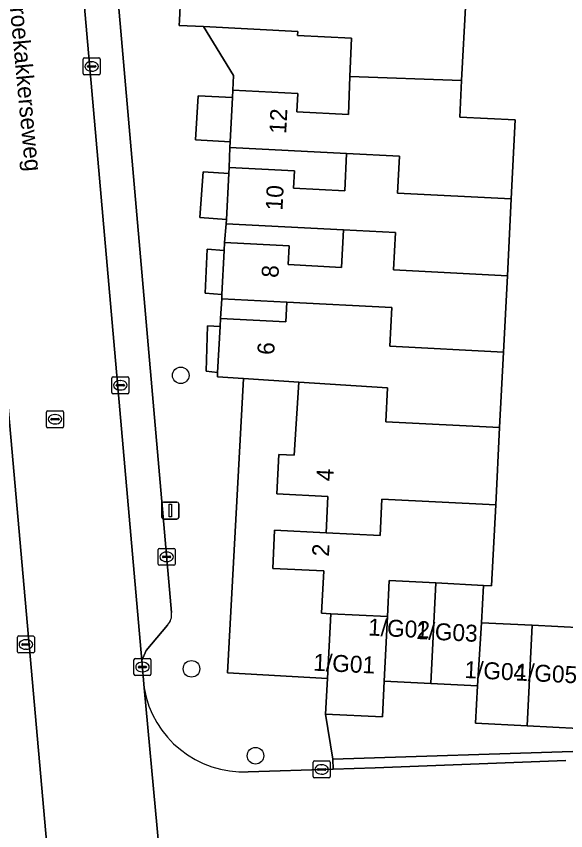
# Model space of a CAD drawing. Extents: x 162989 to 165008, y 383432 to 384338.
# Drawn here: x 164326.35 to 164358.79, y 383791.91 to 383840 of the extents above; entities that cross this region are included whole.
import ezdxf

# ---------------------------------------------------------------- set-up
doc = ezdxf.new("R2010")
doc.units = 0
for name, color, linetype in [('IMGEO_Boom', 7, 'Continuous'), ('IMGEO_Erf', 7, 'Continuous'), ('IMGEO_Groenvoorziening', 7, 'Continuous'), ('IMGEO_Kolk', 7, 'Continuous'), ('IMGEO_Lichtmast', 7, 'Continuous'), ('IMGEO_Openbare_ruimte_label', 7, 'Continuous'), ('IMGEO_Pand', 7, 'Continuous'), ('IMGEO_Pand_nummerreeks', 7, 'Continuous'), ('IMGEO_Parkeervlak_open', 7, 'Continuous'), ('IMGEO_Rijbaan_lokaal_open', 7, 'Continuous'), ('IMGEO_Rioolput', 7, 'Continuous'), ('IMGEO_Voetpad_open', 7, 'Continuous')]:
    doc.layers.add(name, color=color, linetype=linetype)

msp = doc.modelspace()

# ---------------------------------------------------------------- linework, layer by layer
at = {"layer": 'IMGEO_Boom'}
for centre in [(164336.06, 383818.8), (164336.696, 383801.467), (164340.474, 383796.334)]:
    msp.add_circle(centre, 0.489, dxfattribs=at)
at = {"layer": 'IMGEO_Erf'}
msp.add_lwpolyline([(164352.884, 383840.903), (164352.645, 383836.213), (164352.535, 383834.045), (164355.811, 383833.879), (164355.574, 383829.218), (164355.343, 383824.684), (164355.114, 383820.178), (164354.887, 383815.717), (164354.655, 383811.155), (164354.412, 383806.373), (164353.935, 383806.398), (164353.823, 383804.192), (164356.805, 383804.04), (164359.842, 383803.886)], dxfattribs=at)
for points in [[(164339.13, 383835.633), (164342.973, 383835.438), (164342.919, 383834.361), (164345.968, 383834.206), (164346.051, 383836.455), (164346.134, 383838.706), (164342.958, 383838.867), (164342.97, 383839.112), (164337.405, 383839.395), (164339.175, 383836.497)], [(164338.91, 383831.082), (164342.769, 383830.886), (164342.716, 383829.857), (164345.744, 383829.703), (164345.856, 383831.905), (164338.958, 383832.255)], [(164338.646, 383826.643), (164342.464, 383826.449), (164342.407, 383825.338), (164345.56, 383825.178), (164345.673, 383827.401), (164338.741, 383827.754)], [(164342.26, 383821.956), (164342.32, 383823.12), (164338.477, 383823.315), (164338.402, 383822.152)], [(164344.747, 383811.648), (164341.74, 383811.801), (164341.858, 383814.132), (164342.748, 383814.087), (164343.023, 383818.405), (164339.756, 383818.613), (164338.828, 383801.24), (164344.72, 383800.906), (164344.914, 383804.723), (164344.377, 383804.75), (164344.504, 383807.246), (164341.489, 383807.399), (164341.604, 383809.652), (164344.637, 383809.5)]]:
    msp.add_lwpolyline(points, close=True, dxfattribs=at)
at = {"layer": 'IMGEO_Groenvoorziening'}
for points in [[(164338.975, 383832.587), (164339.108, 383835.207), (164337.092, 383835.313), (164336.925, 383832.704)], [(164338.754, 383828.005), (164338.892, 383830.727), (164337.39, 383830.814), (164337.182, 383828.115)], [(164338.49, 383823.573), (164338.622, 383826.179), (164337.626, 383826.255), (164337.499, 383823.656)], [(164338.24, 383818.975), (164338.378, 383821.682), (164337.644, 383821.726), (164337.567, 383819.038)]]:
    msp.add_lwpolyline(points, close=True, dxfattribs=at)
at = {"layer": 'IMGEO_Kolk'}
for p, q in [((164330.3, 383836.617), (164330.3, 383837.469)), ((164330.375, 383837.543), (164331.227, 383837.543)), ((164330.788, 383837.323), (164330.813, 383837.323)), ((164331.301, 383837.469), (164331.301, 383836.617)), ((164330.559, 383837.037), (164330.559, 383837.049)), ((164330.997, 383837), (164330.599, 383837)), ((164330.602, 383837.086), (164331, 383837.086)), ((164330.811, 383836.763), (164330.786, 383836.763)), ((164331.043, 383837.049), (164331.043, 383837.037)), ((164331.227, 383836.543), (164330.375, 383836.543)), ((164331.988, 383817.788), (164331.988, 383818.64)), ((164332.063, 383818.714), (164332.915, 383818.714)), ((164332.476, 383818.494), (164332.501, 383818.494)), ((164332.989, 383818.64), (164332.989, 383817.788)), ((164332.247, 383818.208), (164332.247, 383818.22)), ((164332.685, 383818.171), (164332.287, 383818.171)), ((164332.29, 383818.257), (164332.688, 383818.257)), ((164332.499, 383817.934), (164332.474, 383817.934)), ((164332.731, 383818.22), (164332.731, 383818.208)), ((164332.915, 383817.714), (164332.063, 383817.714)), ((164326.417, 383802.481), (164326.417, 383803.333)), ((164326.492, 383803.407), (164327.344, 383803.407)), ((164326.905, 383803.187), (164326.93, 383803.187)), ((164327.418, 383803.333), (164327.418, 383802.481)), ((164326.676, 383802.901), (164326.676, 383802.913)), ((164327.114, 383802.864), (164326.716, 383802.864)), ((164326.719, 383802.95), (164327.117, 383802.95)), ((164326.928, 383802.627), (164326.903, 383802.627)), ((164327.16, 383802.913), (164327.16, 383802.901)), ((164327.344, 383802.407), (164326.492, 383802.407)), ((164333.374, 383802.073), (164334.226, 383802.073)), ((164333.299, 383801.147), (164333.299, 383801.999)), ((164333.558, 383801.567), (164333.558, 383801.579)), ((164333.601, 383801.616), (164333.999, 383801.616)), ((164333.787, 383801.853), (164333.812, 383801.853)), ((164334.042, 383801.579), (164334.042, 383801.567)), ((164334.3, 383801.999), (164334.3, 383801.147)), ((164333.996, 383801.53), (164333.598, 383801.53)), ((164333.81, 383801.293), (164333.785, 383801.293)), ((164334.226, 383801.073), (164333.374, 383801.073)), ((164343.878, 383795.101), (164343.878, 383795.953)), ((164343.953, 383796.027), (164344.805, 383796.027)), ((164344.366, 383795.807), (164344.391, 383795.807)), ((164344.879, 383795.953), (164344.879, 383795.101)), ((164344.137, 383795.521), (164344.137, 383795.533)), ((164344.575, 383795.484), (164344.177, 383795.484)), ((164344.18, 383795.57), (164344.578, 383795.57)), ((164344.621, 383795.533), (164344.621, 383795.521)), ((164344.805, 383795.027), (164343.953, 383795.027)), ((164344.389, 383795.247), (164344.364, 383795.247))]:
    msp.add_line(p, q, dxfattribs=at)
for points in [[(164330.3, 383836.617), (164330.3, 383837.469)], [(164330.375, 383837.543), (164331.227, 383837.543)], [(164331.301, 383837.469), (164331.301, 383836.617)], [(164331.227, 383836.543), (164330.375, 383836.543)], [(164331.988, 383817.788), (164331.988, 383818.64)], [(164332.063, 383818.714), (164332.915, 383818.714)], [(164332.989, 383818.64), (164332.989, 383817.788)], [(164332.915, 383817.714), (164332.063, 383817.714)], [(164326.417, 383802.481), (164326.417, 383803.333)], [(164326.492, 383803.407), (164327.344, 383803.407)], [(164327.418, 383803.333), (164327.418, 383802.481)], [(164327.344, 383802.407), (164326.492, 383802.407)], [(164333.374, 383802.073), (164334.226, 383802.073)], [(164333.299, 383801.147), (164333.299, 383801.999)], [(164334.3, 383801.999), (164334.3, 383801.147)], [(164334.226, 383801.073), (164333.374, 383801.073)], [(164343.878, 383795.101), (164343.878, 383795.953)], [(164343.953, 383796.027), (164344.805, 383796.027)], [(164344.879, 383795.953), (164344.879, 383795.101)], [(164344.805, 383795.027), (164343.953, 383795.027)]]:
    msp.add_lwpolyline(points, dxfattribs=at)
for centre, radius, start, end in [((164330.377, 383837.467), 0.0765, 91.552, 178.448), ((164330.377, 383837.467), 0.0765, 91.552, 178.448), ((164331.225, 383837.467), 0.0765, 1.552, 88.448), ((164331.225, 383837.467), 0.0765, 1.552, 88.448), ((164330.599, 383837.046), 0.0403, 85.8775, 175.7526), ((164330.596, 383837.036), 0.0366, 178.938, 274.7102), ((164331, 383837.043), 0.043, 264.8664, 352.4533), ((164331.004, 383837.048), 0.0386, 1.7309, 96.639), ((164330.377, 383836.619), 0.0765, 181.552, 268.448), ((164330.377, 383836.619), 0.0765, 181.552, 268.448), ((164331.225, 383836.619), 0.0765, 271.552, 358.448), ((164331.225, 383836.619), 0.0765, 271.552, 358.448), ((164332.065, 383818.638), 0.0765, 91.552, 178.448), ((164332.065, 383818.638), 0.0765, 91.552, 178.448), ((164332.913, 383818.638), 0.0765, 1.552, 88.448), ((164332.913, 383818.638), 0.0765, 1.552, 88.448), ((164332.287, 383818.217), 0.0403, 85.8775, 175.7526), ((164332.284, 383818.207), 0.0366, 178.938, 274.7102), ((164332.688, 383818.214), 0.043, 264.8664, 352.4533), ((164332.692, 383818.219), 0.0386, 1.7309, 96.639), ((164332.065, 383817.79), 0.0765, 181.552, 268.448), ((164332.065, 383817.79), 0.0765, 181.552, 268.448), ((164332.913, 383817.79), 0.0765, 271.552, 358.448), ((164332.913, 383817.79), 0.0765, 271.552, 358.448), ((164326.494, 383803.331), 0.0765, 91.552, 178.448), ((164326.494, 383803.331), 0.0765, 91.552, 178.448), ((164327.342, 383803.331), 0.0765, 1.552, 88.448), ((164327.342, 383803.331), 0.0765, 1.552, 88.448), ((164326.716, 383802.91), 0.0403, 85.8775, 175.7526), ((164326.713, 383802.9), 0.0366, 178.938, 274.7102), ((164327.117, 383802.907), 0.043, 264.8664, 352.4533), ((164327.121, 383802.912), 0.0386, 1.7309, 96.639), ((164326.494, 383802.483), 0.0765, 181.552, 268.448), ((164326.494, 383802.483), 0.0765, 181.552, 268.448), ((164327.342, 383802.483), 0.0765, 271.552, 358.448), ((164327.342, 383802.483), 0.0765, 271.552, 358.448), ((164333.376, 383801.997), 0.0765, 91.552, 178.448), ((164333.376, 383801.997), 0.0765, 91.552, 178.448), ((164334.224, 383801.997), 0.0765, 1.552, 88.448), ((164334.224, 383801.997), 0.0765, 1.552, 88.448), ((164333.598, 383801.576), 0.0403, 85.8775, 175.7526), ((164334.003, 383801.578), 0.0386, 1.7309, 96.639), ((164333.376, 383801.149), 0.0765, 181.552, 268.448), ((164333.376, 383801.149), 0.0765, 181.552, 268.448), ((164333.595, 383801.566), 0.0366, 178.938, 274.7102), ((164333.999, 383801.573), 0.043, 264.8664, 352.4533), ((164334.224, 383801.149), 0.0765, 271.552, 358.448), ((164334.224, 383801.149), 0.0765, 271.552, 358.448), ((164343.955, 383795.951), 0.0765, 91.552, 178.448), ((164343.955, 383795.951), 0.0765, 91.552, 178.448), ((164344.803, 383795.951), 0.0765, 1.552, 88.448), ((164344.803, 383795.951), 0.0765, 1.552, 88.448), ((164344.177, 383795.53), 0.0403, 85.8775, 175.7526), ((164344.174, 383795.52), 0.0366, 178.938, 274.7102), ((164344.578, 383795.527), 0.043, 264.8664, 352.4533), ((164344.582, 383795.532), 0.0386, 1.7309, 96.639), ((164343.955, 383795.103), 0.0765, 181.552, 268.448), ((164343.955, 383795.103), 0.0765, 181.552, 268.448), ((164344.803, 383795.103), 0.0765, 271.552, 358.448), ((164344.803, 383795.103), 0.0765, 271.552, 358.448)]:
    msp.add_arc(centre, radius, start, end, dxfattribs=at)
for centre, major_axis, ratio, start_param, end_param in [((164330.787, 383837.043), (-0.387, 0.002), 0.722429, 4.712389, 7.853982), ((164330.812, 383837.043), (-0.39, 0.002), 0.717154, 1.570796, 4.712389), ((164332.475, 383818.214), (-0.387, 0.002), 0.722429, 4.712389, 7.853982), ((164332.5, 383818.214), (-0.39, 0.002), 0.717154, 1.570796, 4.712389), ((164326.904, 383802.907), (-0.387, 0.002), 0.722429, 4.712389, 7.853982), ((164326.929, 383802.907), (-0.39, 0.002), 0.717154, 1.570796, 4.712389), ((164333.786, 383801.573), (-0.387, 0.002), 0.722429, 4.712389, 7.853982), ((164333.811, 383801.573), (-0.39, 0.002), 0.717154, 1.570796, 4.712389), ((164344.365, 383795.527), (-0.387, 0.002), 0.722429, 4.712389, 7.853982), ((164344.39, 383795.527), (-0.39, 0.002), 0.717154, 1.570796, 4.712389)]:
    msp.add_ellipse(centre, major_axis=major_axis, ratio=ratio, start_param=start_param, end_param=end_param, dxfattribs=at)
at = {"layer": 'IMGEO_Lichtmast'}
for p, q in [((164334.949, 383810.413), (164334.949, 383811.213)), ((164334.949, 383811.213), (164334.949, 383810.413)), ((164335.049, 383811.313), (164335.839, 383811.313)), ((164335.839, 383811.313), (164335.049, 383811.313)), ((164335.939, 383811.213), (164335.939, 383810.413)), ((164335.939, 383810.413), (164335.939, 383811.213)), ((164335.839, 383810.313), (164335.049, 383810.313)), ((164335.049, 383810.313), (164335.839, 383810.313))]:
    msp.add_line(p, q, dxfattribs=at)
msp.add_lwpolyline([(164335.369, 383811.188), (164335.519, 383811.188), (164335.519, 383810.438), (164335.369, 383810.438), (164335.369, 383811.188)], dxfattribs=at)
for centre, start, end in [((164335.049, 383811.213), 90, 180), ((164335.049, 383811.213), 90, 180), ((164335.839, 383811.213), 0, 90), ((164335.839, 383811.213), 360, 90), ((164335.049, 383810.413), 180, 270), ((164335.049, 383810.413), 180, 270), ((164335.839, 383810.413), 270, 0), ((164335.839, 383810.413), 270, 0)]:
    msp.add_arc(centre, 0.1, start, end, dxfattribs=at)
at = {"layer": 'IMGEO_Pand'}
for points in [[(164352.884, 383840.903), (164346.127, 383841.246), (164346.243, 383843.463), (164343.12, 383843.618), (164343.007, 383841.405), (164340.053, 383841.556), (164340.11, 383842.66), (164336.139, 383842.862), (164336.111, 383842.312), (164335.982, 383839.776), (164335.966, 383839.468), (164337.405, 383839.395), (164342.97, 383839.112), (164342.958, 383838.867), (164346.134, 383838.706), (164346.051, 383836.455), (164352.645, 383836.213)], [(164345.856, 383831.905), (164348.971, 383831.747), (164348.859, 383829.551), (164355.574, 383829.218), (164355.811, 383833.879), (164352.535, 383834.045), (164352.645, 383836.213), (164346.051, 383836.455), (164345.968, 383834.206), (164342.919, 383834.361), (164342.973, 383835.438), (164339.13, 383835.633), (164339.108, 383835.207), (164338.975, 383832.587), (164338.958, 383832.255)], [(164345.673, 383827.401), (164348.742, 383827.243), (164348.629, 383825.024), (164355.343, 383824.684), (164355.574, 383829.218), (164348.859, 383829.551), (164348.971, 383831.747), (164345.856, 383831.905), (164345.744, 383829.703), (164342.716, 383829.857), (164342.769, 383830.886), (164338.91, 383831.082), (164338.892, 383830.727), (164338.754, 383828.005), (164338.741, 383827.754)], [(164345.673, 383827.401), (164345.56, 383825.178), (164342.407, 383825.338), (164342.464, 383826.449), (164338.646, 383826.643), (164338.622, 383826.179), (164338.49, 383823.573), (164338.477, 383823.315), (164342.32, 383823.12), (164348.516, 383822.807), (164348.4, 383820.527), (164355.114, 383820.178), (164355.343, 383824.684), (164348.629, 383825.024), (164348.742, 383827.243)], [(164342.32, 383823.12), (164342.26, 383821.956), (164338.402, 383822.152), (164338.378, 383821.682), (164338.24, 383818.975), (164338.227, 383818.71), (164339.756, 383818.613), (164343.023, 383818.405), (164348.275, 383818.07), (164348.173, 383816.058), (164354.887, 383815.717), (164355.114, 383820.178), (164348.4, 383820.527), (164348.516, 383822.807)], [(164354.887, 383815.717), (164348.173, 383816.058), (164348.275, 383818.07), (164343.023, 383818.405), (164342.748, 383814.087), (164341.858, 383814.132), (164341.74, 383811.801), (164344.747, 383811.648), (164344.637, 383809.5), (164347.831, 383809.342), (164347.94, 383811.49), (164354.655, 383811.155)], [(164344.637, 383809.5), (164341.604, 383809.652), (164341.489, 383807.399), (164344.504, 383807.246), (164344.377, 383804.75), (164344.914, 383804.723), (164348.259, 383804.555), (164348.365, 383806.683), (164351.127, 383806.542), (164353.935, 383806.398), (164354.412, 383806.373), (164354.655, 383811.155), (164347.94, 383811.49), (164347.831, 383809.342)], [(164348.259, 383804.555), (164348.072, 383800.744), (164350.825, 383800.604), (164351.127, 383806.542), (164348.365, 383806.683)], [(164353.577, 383800.464), (164353.823, 383804.192), (164353.935, 383806.398), (164351.127, 383806.542), (164350.825, 383800.604)], [(164348.259, 383804.555), (164344.914, 383804.723), (164344.72, 383800.906), (164344.613, 383798.8), (164347.964, 383798.63), (164348.072, 383800.744)], [(164353.577, 383800.464), (164353.465, 383798.26), (164356.503, 383798.106), (164356.805, 383804.04), (164353.823, 383804.192)], [(164359.842, 383803.886), (164356.805, 383804.04), (164356.503, 383798.106), (164359.54, 383797.951)]]:
    msp.add_lwpolyline(points, close=True, dxfattribs=at)
at = {"layer": 'IMGEO_Parkeervlak_open'}
for points in [[(164335.511, 383804.788), (164328.723, 383882.736), (164326.729, 383882.504), (164330.069, 383844.137), (164333.77, 383801.951), (164334.027, 383802.544), (164335.281, 383804.049)], [(164328.513, 383787.055), (164323.537, 383843.266)]]:
    msp.add_lwpolyline(points, dxfattribs=at)
msp.add_arc((164334.653, 383804.65), 0.869, 316.262, 9.1625, dxfattribs=at)
at = {"layer": 'IMGEO_Rijbaan_lokaal_open'}
for points in [[(164340.843, 383722.51), (164335.426, 383783.74), (164333.897, 383800.338), (164333.77, 383801.951), (164330.069, 383844.137), (164323.505, 383843.603), (164323.537, 383843.266), (164328.513, 383787.055), (164328.714, 383784.472), (164334.296, 383721.992)], [(164333.897, 383800.338), (164335.426, 383783.74)], [(164358.788, 383796.061), (164347.544, 383795.627), (164345.057, 383795.549), (164340.05, 383795.391)]]:
    msp.add_lwpolyline(points, dxfattribs=at)
msp.add_arc((164339.77, 383801.343), 5.959, 189.7123, 272.6892, dxfattribs=at)
at = {"layer": 'IMGEO_Rioolput'}
for p, q in [((164328.138, 383815.781), (164328.138, 383816.633)), ((164328.213, 383816.707), (164329.065, 383816.707)), ((164328.626, 383816.487), (164328.651, 383816.487)), ((164329.139, 383816.633), (164329.139, 383815.781)), ((164328.397, 383816.201), (164328.397, 383816.213)), ((164328.835, 383816.164), (164328.437, 383816.164)), ((164328.44, 383816.25), (164328.838, 383816.25)), ((164328.881, 383816.213), (164328.881, 383816.201)), ((164329.065, 383815.707), (164328.213, 383815.707)), ((164328.649, 383815.927), (164328.624, 383815.927)), ((164334.723, 383807.656), (164334.723, 383808.508)), ((164334.798, 383808.582), (164335.65, 383808.582)), ((164335.211, 383808.362), (164335.236, 383808.362)), ((164335.724, 383808.508), (164335.724, 383807.656)), ((164334.982, 383808.076), (164334.982, 383808.088)), ((164335.42, 383808.039), (164335.022, 383808.039)), ((164335.025, 383808.125), (164335.423, 383808.125)), ((164335.466, 383808.088), (164335.466, 383808.076)), ((164335.65, 383807.582), (164334.798, 383807.582)), ((164335.234, 383807.802), (164335.209, 383807.802))]:
    msp.add_line(p, q, dxfattribs=at)
for points in [[(164328.138, 383815.781), (164328.138, 383816.633)], [(164328.213, 383816.707), (164329.065, 383816.707)], [(164329.139, 383816.633), (164329.139, 383815.781)], [(164329.065, 383815.707), (164328.213, 383815.707)], [(164334.723, 383807.656), (164334.723, 383808.508)], [(164334.798, 383808.582), (164335.65, 383808.582)], [(164335.724, 383808.508), (164335.724, 383807.656)], [(164335.65, 383807.582), (164334.798, 383807.582)]]:
    msp.add_lwpolyline(points, dxfattribs=at)
for centre, radius, start, end in [((164328.215, 383816.631), 0.0765, 91.552, 178.448), ((164328.215, 383816.631), 0.0765, 91.552, 178.448), ((164329.063, 383816.631), 0.0765, 1.552, 88.448), ((164329.063, 383816.631), 0.0765, 1.552, 88.448), ((164328.437, 383816.21), 0.0403, 85.8775, 175.7526), ((164328.434, 383816.2), 0.0366, 178.938, 274.7102), ((164328.838, 383816.207), 0.043, 264.8664, 352.4533), ((164328.842, 383816.212), 0.0386, 1.7309, 96.639), ((164328.215, 383815.783), 0.0765, 181.552, 268.448), ((164328.215, 383815.783), 0.0765, 181.552, 268.448), ((164329.063, 383815.783), 0.0765, 271.552, 358.448), ((164329.063, 383815.783), 0.0765, 271.552, 358.448), ((164334.8, 383808.506), 0.0765, 91.552, 178.448), ((164334.8, 383808.506), 0.0765, 91.552, 178.448), ((164335.648, 383808.506), 0.0765, 1.552, 88.448), ((164335.648, 383808.506), 0.0765, 1.552, 88.448), ((164335.022, 383808.085), 0.0403, 85.8775, 175.7526), ((164335.019, 383808.075), 0.0366, 178.938, 274.7102), ((164335.423, 383808.082), 0.043, 264.8664, 352.4533), ((164335.427, 383808.087), 0.0386, 1.7309, 96.639), ((164334.8, 383807.658), 0.0765, 181.552, 268.448), ((164334.8, 383807.658), 0.0765, 181.552, 268.448), ((164335.648, 383807.658), 0.0765, 271.552, 358.448), ((164335.648, 383807.658), 0.0765, 271.552, 358.448)]:
    msp.add_arc(centre, radius, start, end, dxfattribs=at)
for centre, major_axis, ratio, start_param, end_param in [((164328.625, 383816.207), (-0.387, 0.002), 0.722429, 4.712389, 7.853982), ((164328.65, 383816.207), (-0.39, 0.002), 0.717154, 1.570796, 4.712389), ((164335.21, 383808.082), (-0.387, 0.002), 0.722429, 4.712389, 7.853982), ((164335.235, 383808.082), (-0.39, 0.002), 0.717154, 1.570796, 4.712389)]:
    msp.add_ellipse(centre, major_axis=major_axis, ratio=ratio, start_param=start_param, end_param=end_param, dxfattribs=at)
at = {"layer": 'IMGEO_Voetpad_open'}
for points in [[(164326.563, 383885.192), (164326.729, 383882.504), (164328.723, 383882.736), (164335.511, 383804.788)], [(164338.958, 383832.255), (164338.975, 383832.587), (164336.925, 383832.704), (164337.092, 383835.313), (164339.108, 383835.207), (164339.13, 383835.633), (164339.175, 383836.497), (164337.405, 383839.395), (164335.966, 383839.468), (164335.982, 383839.776), (164336.111, 383842.312)], [(164340.05, 383795.391), (164345.057, 383795.549), (164345.038, 383796.127), (164344.613, 383798.8), (164344.72, 383800.906), (164338.828, 383801.24), (164339.756, 383818.613), (164338.227, 383818.71), (164338.24, 383818.975), (164337.567, 383819.038), (164337.644, 383821.726), (164338.378, 383821.682), (164338.402, 383822.152), (164338.477, 383823.315), (164338.49, 383823.573), (164337.499, 383823.656), (164337.626, 383826.255), (164338.622, 383826.179), (164338.646, 383826.643), (164338.741, 383827.754), (164338.754, 383828.005), (164337.182, 383828.115), (164337.39, 383830.814), (164338.892, 383830.727), (164338.91, 383831.082), (164338.958, 383832.255)], [(164335.281, 383804.049), (164334.027, 383802.544), (164333.77, 383801.951), (164333.897, 383800.338)], [(164353.577, 383800.464), (164350.825, 383800.604), (164348.072, 383800.744), (164347.964, 383798.63), (164344.613, 383798.8), (164345.038, 383796.127), (164359.821, 383796.611), (164362.565, 383796.596), (164365.3, 383796.368), (164365.239, 383795.872), (164365.199, 383795.461)], [(164376.807, 383792.727), (164388.267, 383787.767), (164389.572, 383790.514), (164389.651, 383792.07), (164384.174, 383792.333), (164376.984, 383795.502), (164377.048, 383797.11), (164367.816, 383797.524), (164365.616, 383797.642), (164362.578, 383797.796), (164359.54, 383797.951), (164356.503, 383798.106), (164353.465, 383798.26), (164353.577, 383800.464)], [(164365.239, 383795.872), (164365.3, 383796.368), (164362.565, 383796.596), (164359.821, 383796.611), (164345.038, 383796.127), (164345.057, 383795.549), (164347.544, 383795.627), (164358.788, 383796.061)]]:
    msp.add_lwpolyline(points, dxfattribs=at)
for centre, radius, start, end in [((164334.653, 383804.65), 0.869, 316.262, 9.1625), ((164339.77, 383801.343), 5.959, 189.7123, 272.6892)]:
    msp.add_arc(centre, radius, start, end, dxfattribs=at)

# ---------------------------------------------------------------- texts
at = {"layer": 'IMGEO_Openbare_ruimte_label'}
msp.add_text('Broekakkerseweg', height=1, rotation=275.3344, dxfattribs=at).set_placement((164325.891, 383841.389))
at = {"layer": 'IMGEO_Pand_nummerreeks'}
for s, rotation, p in [('12', 87.0851, (164342.282, 383833.04)), ('10', 87.0929, (164342.064, 383828.52)), ('8', 87.0929, (164341.823, 383824.542)), ('6', 87.0894, (164341.576, 383819.99)), ('4', 87.101, (164345.061, 383812.526)), ('2', 87.078, (164344.808, 383808.082)), ('1/G02', 357.2266, (164347.108, 383803.441)), ('1/G03', 357.2266, (164349.927, 383803.232)), ('1/G01', 357.2266, (164343.87, 383801.363)), ('1/G04', 357.2266, (164352.791, 383800.931)), ('1/G05', 357.2266, (164355.802, 383800.785))]:
    msp.add_text(s, height=1, rotation=rotation, dxfattribs=at).set_placement(p)

doc.saveas('drawing.dxf')
